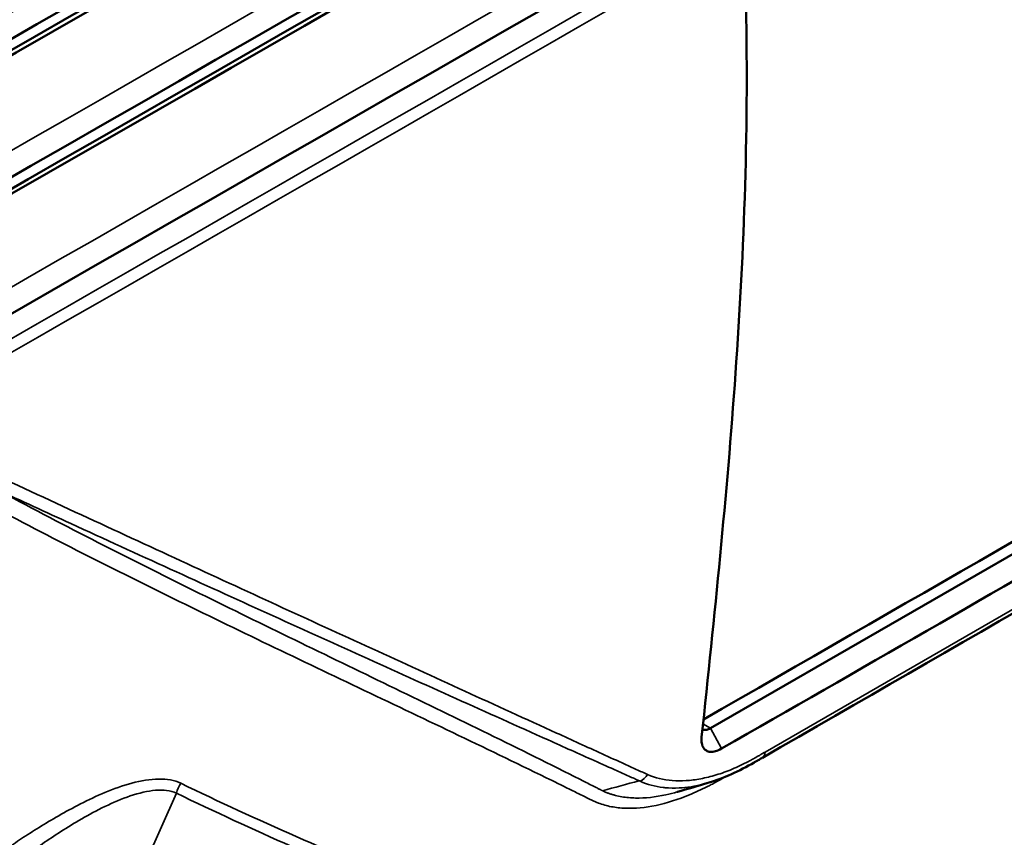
# Model space of a CAD drawing. Header units: millimetres. Extents: x 0 to 14369, y -869 to 2970.
# Tile 518 of 656: x 3696 to 3725, y 1410 to 1435. Entities that reach past the tile are written whole.
import ezdxf

# ---------------------------------------------------------------- set-up
doc = ezdxf.new("R2010")
doc.units = ezdxf.units.MM
doc.header["$LTSCALE"] = 10
doc.layers.add('Sichtbar (ISO)', color=7, linetype='Continuous', lineweight=50)
doc.layers.add('Sichtbar schmal (ISO)', color=7, linetype='Continuous', lineweight=35)

msp = doc.modelspace()

# ---------------------------------------------------------------- linework, layer by layer
at = {"layer": 'Sichtbar (ISO)'}
for p, q in [((3752.287, 1433.867), (3716.534, 1413.276)), ((3696.63, 1419.593), (3696.63, 1419.593)), ((3697.948, 1419.518), (3697.948, 1419.518)), ((3698.242, 1419.382), (3698.242, 1419.382)), ((3697.726, 1419.027), (3697.727, 1419.027)), ((3698.016, 1418.879), (3698.016, 1418.879)), ((3701.435, 1417.907), (3701.435, 1417.907)), ((3701.73, 1417.772), (3701.73, 1417.772)), ((3710.377, 1413.81), (3710.377, 1413.81)), ((3711.898, 1413.116), (3711.898, 1413.116)), ((3712.806, 1412.702), (3712.807, 1412.702)), ((3716.263, 1411.747), (3716.263, 1411.747)), ((3715.307, 1411.696), (3715.306, 1411.696)), ((3716.489, 1411.626), (3716.489, 1411.626))]:
    msp.add_line(p, q, dxfattribs=at)
for centre, major_axis, start_param, end_param in [((-11837.254, 10475.457), (22051.422, 0), 5.493208, 5.497787), ((-11837.254, 10475.114), (-22051.414, 0), 2.351613, 2.356194), ((-11837.254, 10471.114), (22051.299, 0), 5.493206, 5.497787), ((-11837.254, 10470.761), (-22051.287, 0), 2.351609, 2.356194), ((-11837.254, 10466.773), (22051.119, 0), 5.493202, 5.497787), ((-11837.254, 10466.404), (-22051.101, 0), 2.351604, 2.356194), ((-11837.254, 10462.435), (22050.881, 0), 5.493198, 5.497787), ((-11837.259, 10435.72), (-22047.98, 0), 2.353844, 2.356126)]:
    msp.add_ellipse(centre, major_axis=major_axis, ratio=0.57735, start_param=start_param, end_param=end_param, dxfattribs=at)
for points, knots in [([(3755.304, 1489.847), (3731.733, 1476.238), (3708.109, 1462.658), (3666.194, 1438.664), (3647.923, 1428.24), (3629.622, 1417.833)], [0, 0, 0, 0, 10.000026, 10.000026, 17.703217, 17.703217, 17.703217, 17.703217]), ([(3755.375, 1485.466), (3731.805, 1471.858), (3708.181, 1458.277), (3666.285, 1434.295), (3648.034, 1423.882), (3629.752, 1413.486)], [0, 0, 0, 0, 10.000026, 10.000026, 17.694893, 17.694893, 17.694893, 17.694893]), ([(3755.406, 1481.106), (3731.836, 1467.498), (3708.212, 1453.917), (3666.324, 1429.94), (3648.082, 1419.532), (3629.809, 1409.141)], [0, 0, 0, 0, 10.000026, 10.000026, 17.691273, 17.691273, 17.691273, 17.691273]), ([(3755.397, 1476.767), (3731.827, 1463.159), (3708.203, 1449.578), (3666.312, 1425.6), (3648.068, 1415.19), (3629.792, 1404.798)], [0, 0, 0, 0, 10.000026, 10.000026, 17.692382, 17.692382, 17.692382, 17.692382]), ([(3720.681, 1474.213), (3697.058, 1460.631), (3673.383, 1447.078), (3644.013, 1430.336), (3638.368, 1427.122), (3632.721, 1423.909)], [0, 0, 0, 0, 10.000026, 10.000026, 12.377482, 12.377482, 12.377482, 12.377482]), ([(3755.348, 1472.449), (3731.777, 1458.841), (3708.153, 1445.26), (3666.249, 1421.274), (3647.99, 1410.857), (3629.7, 1400.456)], [0, 0, 0, 0, 10.000026, 10.000026, 17.698223, 17.698223, 17.698223, 17.698223]), ([(3755.258, 1468.152), (3731.687, 1454.543), (3708.063, 1440.963), (3666.134, 1416.962), (3647.85, 1406.531), (3629.534, 1396.117)], [0, 0, 0, 0, 10.000026, 10.000026, 17.708776, 17.708776, 17.708776, 17.708776]), ([(3755.127, 1463.876), (3731.556, 1450.267), (3707.932, 1436.687), (3665.966, 1412.665), (3647.646, 1402.214), (3629.294, 1391.779)], [0, 0, 0, 0, 10.000026, 10.000026, 17.724023, 17.724023, 17.724023, 17.724023]), ([(3717.605, 1435.56), (3717.654, 1433.582), (3717.642, 1431.638), (3717.53, 1427.802), (3717.428, 1425.91), (3717.035, 1420.308), (3716.656, 1416.68), (3716.268, 1413.005)], [0.000036, 0.000036, 0.000036, 0.000036, 0.716746, 0.716746, 1.43421, 1.43421, 2.865115, 2.865115, 2.865115, 2.865115]), ([(3716.873, 1412.656), (3721.025, 1415.037), (3725.175, 1417.421), (3730.085, 1420.245), (3730.845, 1420.683), (3732.158, 1421.438), (3732.712, 1421.757), (3733.763, 1422.362), (3734.26, 1422.649), (3735.264, 1423.226), (3735.769, 1423.517), (3736.804, 1424.114), (3737.334, 1424.419), (3738.561, 1425.126), (3739.259, 1425.529), (3741.56, 1426.856), (3743.163, 1427.78), (3747.387, 1430.219), (3750.007, 1431.732), (3752.626, 1433.247)], [-5.050148, -5.050148, -5.050148, -5.050148, -3.292487, -3.292487, -2.970413, -2.970413, -2.736071, -2.736071, -2.52509, -2.52509, -2.310959, -2.310959, -2.086498, -2.086498, -1.790665, -1.790665, -1.111109, -1.111109, -0.000032, -0.000032, -0.000032, -0.000032]), ([(3716.534, 1413.276), (3716.496, 1413.254), (3716.459, 1413.238), (3716.414, 1413.227), (3716.403, 1413.225), (3716.354, 1413.22), (3716.322, 1413.227), (3716.297, 1413.245), (3716.295, 1413.246), (3716.294, 1413.247)], [0.00000264, 0.00000264, 0.00000264, 0.00000264, 0.01631812, 0.01631812, 0.02176599, 0.02176599, 0.04152135, 0.04152135, 0.04293129, 0.04293129, 0.04293129, 0.04293129]), ([(3716.268, 1413.005), (3716.262, 1412.951), (3716.262, 1412.901), (3716.273, 1412.805), (3716.284, 1412.761), (3716.327, 1412.666), (3716.365, 1412.623), (3716.448, 1412.576), (3716.487, 1412.564), (3716.578, 1412.556), (3716.63, 1412.561), (3716.745, 1412.592), (3716.808, 1412.619), (3716.872, 1412.656), (3716.872, 1412.656), (3716.872, 1412.656), (3716.873, 1412.656), (3716.873, 1412.656), (3716.873, 1412.656), (3716.873, 1412.656), (3716.873, 1412.656), (3716.873, 1412.656)], [0.000051, 0.000051, 0.000051, 0.000051, 0.021222, 0.021222, 0.0435447, 0.0435447, 0.0764791, 0.0764791, 0.0996063, 0.0996063, 0.1249764, 0.1249764, 0.1524853, 0.1524853, 0.1525094, 0.1525094, 0.1525326, 0.1525326, 0.1525434, 0.1525434, 0.1525486, 0.1525486, 0.1525486, 0.1525486]), ([(3718.093, 1412.369), (3718.057, 1412.348), (3718.021, 1412.327), (3717.966, 1412.296), (3717.948, 1412.285), (3717.925, 1412.272), (3717.92, 1412.269), (3717.902, 1412.259), (3717.888, 1412.251), (3717.873, 1412.242), (3717.871, 1412.241), (3717.867, 1412.239), (3717.866, 1412.238), (3717.41, 1411.976), (3716.936, 1411.761), (3716.489, 1411.626)], [0, 0, 0, 0, 0.0153812, 0.0153812, 0.0231059, 0.0231059, 0.0250468, 0.0250468, 0.0308798, 0.0308798, 0.0316318, 0.0316318, 0.0323808, 0.0323808, 0.2243622, 0.2243622, 0.2243622, 0.2243622])]:
    msp.add_open_spline(points, degree=3, knots=knots, dxfattribs=at)
for points in [[(3753.486, 1432.765), (3741.695, 1425.97), (3729.903, 1419.175), (3718.111, 1412.381)], [(3716.468, 1411.62), (3716.159, 1411.526), (3715.848, 1411.435), (3715.536, 1411.346)], [(3715.529, 1411.345), (3715.531, 1411.345), (3715.534, 1411.346), (3715.536, 1411.347)]]:
    msp.add_open_spline(points, degree=3, dxfattribs=at)
at = {"layer": 'Sichtbar schmal (ISO)'}
for p, q in [((3753.59, 1432.947), (3718.195, 1412.553)), ((3702.024, 1417.636), (3702.024, 1417.636)), ((3716.534, 1413.276), (3716.31, 1413.405)), ((3716.873, 1412.656), (3716.534, 1413.276)), ((3716.371, 1411.77), (3716.371, 1411.77)), ((3716.962, 1411.79), (3716.987, 1411.804)), ((3696.485, 1402.632), (3700.337, 1411.307))]:
    msp.add_line(p, q, dxfattribs=at)
for centre, major_axis, ratio, start_param, end_param in [((-11837.258, 10460.667), (-22050.838, -1.045), 0.577319, 2.352103, 2.355844), ((-12012.705, 10548.691), (22299.523, 15.12), 0.576896, 5.493352, 5.497051), ((3717.844, 1412.802), (0.249, -0.433), 0.575894, 6.283135, 6.957662), ((3714.404, 1411.939), (0.245, 0.258), 0.62603, 4.133401, 5.018118), ((3716.58, 1411.791), (0.297, -0.043), 0.462848, 3.67909, 3.680297), ((3701.173, 1411.116), (-0.437, -0.9), 0.851928, 4.578272, 4.907325)]:
    msp.add_ellipse(centre, major_axis=major_axis, ratio=ratio, start_param=start_param, end_param=end_param, dxfattribs=at)
for points in [[(3629.294, 1426.061), (3671.422, 1449.97), (3713.382, 1473.989), (3755.174, 1498.118)], [(3629.515, 1414.702), (3671.556, 1438.567), (3713.432, 1462.541), (3755.14, 1486.621)], [(3629.578, 1410.352), (3671.61, 1434.213), (3713.476, 1458.181), (3755.174, 1482.255)], [(3629.567, 1406.009), (3671.6, 1429.871), (3713.468, 1453.84), (3755.168, 1477.915)], [(3720.782, 1474.457), (3691.545, 1457.646), (3662.225, 1440.878), (3632.824, 1424.152)], [(3629.482, 1401.673), (3671.528, 1425.542), (3713.408, 1449.518), (3755.121, 1473.601)], [(3629.377, 1419.058), (3660.363, 1436.647), (3691.259, 1454.295), (3722.063, 1472.001)], [(3629.324, 1397.344), (3671.394, 1421.226), (3713.298, 1445.216), (3755.034, 1469.313)], [(3629.092, 1393.021), (3671.197, 1416.924), (3713.136, 1440.934), (3754.907, 1465.05)], [(3628.785, 1388.706), (3670.937, 1412.635), (3712.922, 1436.671), (3754.739, 1460.814)], [(3716.898, 1411.768), (3716.897, 1411.762), (3716.897, 1411.756), (3716.896, 1411.749)], [(3716.897, 1411.75), (3716.918, 1411.763), (3716.94, 1411.777), (3716.962, 1411.789)], [(3716.962, 1411.795), (3716.962, 1411.793), (3716.962, 1411.791), (3716.962, 1411.789)], [(3716.97, 1411.947), (3716.97, 1411.947), (3716.97, 1411.947), (3716.97, 1411.947)], [(3717.024, 1411.967), (3717.024, 1411.967), (3717.023, 1411.967), (3717.023, 1411.967)], [(3713.261, 1411.379), (3713.631, 1411.477), (3714.002, 1411.578), (3714.373, 1411.684)], [(3714.373, 1411.684), (3714.384, 1411.679), (3714.394, 1411.674), (3714.405, 1411.669)]]:
    msp.add_open_spline(points, degree=3, dxfattribs=at)
for points, knots in [([(3691.54, 1422.5), (3691.952, 1422.308), (3692.901, 1421.864), (3694.894, 1420.935), (3697.476, 1419.735), (3700.482, 1418.346), (3703.409, 1416.998), (3706.274, 1415.685), (3709.089, 1414.398), (3711.406, 1413.341), (3713.02, 1412.604), (3713.826, 1412.237), (3714.228, 1412.053), (3714.459, 1411.949), (3714.573, 1411.895), (3714.631, 1411.87)], [0.0000022, 0.0000022, 0.0000022, 0.0000022, 0.0482371, 0.111688, 0.2385897, 0.3654914, 0.4923931, 0.6192948, 0.7461966, 0.8730983, 0.9365491, 0.9682746, 0.9841373, 0.9920686, 1, 1, 1, 1]), ([(3694.857, 1420.531), (3695.827, 1420.009), (3696.799, 1419.502), (3697.769, 1419.005), (3698.74, 1418.508), (3699.71, 1418.023), (3700.677, 1417.544), (3701.645, 1417.065), (3702.609, 1416.594), (3703.569, 1416.127), (3704.529, 1415.66), (3705.485, 1415.198), (3706.437, 1414.738), (3707.388, 1414.278), (3708.334, 1413.821), (3709.275, 1413.362), (3710.215, 1412.903), (3711.15, 1412.443), (3712.077, 1411.978), (3712.193, 1411.92), (3712.309, 1411.862), (3712.424, 1411.803), (3712.54, 1411.745), (3712.656, 1411.687), (3712.771, 1411.628), (3712.829, 1411.599), (3712.887, 1411.57), (3712.945, 1411.54), (3712.973, 1411.526), (3713.002, 1411.511), (3713.031, 1411.496), (3713.06, 1411.482), (3713.088, 1411.467), (3713.117, 1411.452), (3713.131, 1411.445), (3713.146, 1411.438), (3713.16, 1411.43), (3713.164, 1411.428), (3713.167, 1411.427), (3713.171, 1411.425), (3713.182, 1411.419), (3713.193, 1411.414), (3713.203, 1411.408), (3713.211, 1411.405), (3713.218, 1411.401), (3713.225, 1411.397), (3713.227, 1411.396), (3713.229, 1411.395), (3713.231, 1411.394), (3713.237, 1411.392), (3713.242, 1411.389), (3713.247, 1411.386), (3713.249, 1411.385), (3713.251, 1411.384), (3713.254, 1411.383), (3713.256, 1411.381), (3713.259, 1411.38), (3713.261, 1411.379)], [0, 0, 0, 0, 0.1555865, 0.1555865, 0.1555865, 0.311173, 0.311173, 0.311173, 0.4667596, 0.4667596, 0.4667596, 0.6223461, 0.6223461, 0.6223461, 0.7779326, 0.7779326, 0.7779326, 0.9335191, 0.9335191, 0.9335191, 0.9529674, 0.9529674, 0.9529674, 0.9724158, 0.9724158, 0.9724158, 0.9821399, 0.9821399, 0.9821399, 0.987002, 0.987002, 0.987002, 0.9918641, 0.9918641, 0.9918641, 0.9942951, 0.9942951, 0.9942951, 0.9949029, 0.9949029, 0.9949029, 0.9967261, 0.9967261, 0.9967261, 0.9979417, 0.9979417, 0.9979417, 0.9982847, 0.9982847, 0.9982847, 0.9991572, 0.9991572, 0.9991572, 0.9995786, 0.9995786, 0.9995786, 1, 1, 1, 1]), ([(3694.857, 1420.531), (3695.626, 1420.177), (3697.415, 1419.353), (3700.164, 1418.095), (3703.102, 1416.758), (3705.981, 1415.454), (3708.814, 1414.177), (3711.15, 1413.128), (3712.778, 1412.398), (3713.591, 1412.034), (3713.998, 1411.852), (3714.22, 1411.752), (3714.325, 1411.705), (3714.373, 1411.684)], [0, 0, 0, 0, 0.109713, 0.258372, 0.407031, 0.555691, 0.70435, 0.853009, 0.927338, 0.964503, 0.983085, 0.992377, 1, 1, 1, 1]), ([(3716.896, 1411.749), (3716.89, 1411.746), (3716.885, 1411.743), (3716.879, 1411.74), (3716.862, 1411.73), (3716.845, 1411.721), (3716.829, 1411.712), (3716.817, 1411.705), (3716.806, 1411.699), (3716.795, 1411.693), (3716.787, 1411.688), (3716.778, 1411.684), (3716.77, 1411.679), (3716.745, 1411.665), (3716.72, 1411.651), (3716.695, 1411.638), (3716.651, 1411.614), (3716.607, 1411.59), (3716.563, 1411.567), (3716.518, 1411.544), (3716.474, 1411.522), (3716.43, 1411.499), (3716.342, 1411.455), (3716.254, 1411.413), (3716.166, 1411.373), (3716.079, 1411.333), (3715.991, 1411.295), (3715.904, 1411.259), (3715.556, 1411.116), (3715.211, 1411.006), (3714.885, 1410.937), (3714.558, 1410.868), (3714.25, 1410.838), (3713.956, 1410.849), (3713.809, 1410.855), (3713.666, 1410.871), (3713.53, 1410.897), (3713.461, 1410.91), (3713.395, 1410.925), (3713.33, 1410.944), (3713.265, 1410.962), (3713.201, 1410.982), (3713.139, 1411.006), (3713.108, 1411.017), (3713.078, 1411.029), (3713.047, 1411.042), (3713.017, 1411.055), (3712.988, 1411.068), (3712.958, 1411.083), (3712.943, 1411.09), (3712.929, 1411.097), (3712.914, 1411.104), (3712.9, 1411.111), (3712.885, 1411.119), (3712.871, 1411.126), (3712.842, 1411.14), (3712.812, 1411.155), (3712.783, 1411.169), (3712.667, 1411.227), (3712.55, 1411.285), (3712.433, 1411.343), (3712.2, 1411.459), (3711.966, 1411.574), (3711.731, 1411.689), (3710.793, 1412.149), (3709.849, 1412.604), (3708.899, 1413.058), (3707.949, 1413.513), (3706.994, 1413.967), (3706.034, 1414.423), (3705.075, 1414.88), (3704.112, 1415.339), (3703.145, 1415.803), (3702.179, 1416.267), (3701.209, 1416.736), (3700.238, 1417.213), (3699.266, 1417.689), (3698.292, 1418.173), (3697.319, 1418.669), (3696.346, 1419.164), (3695.374, 1419.671), (3694.404, 1420.193)], [0, 0, 0, 0, 0.000522, 0.000522, 0.000522, 0.002088, 0.002088, 0.002088, 0.003132, 0.003132, 0.003132, 0.003914, 0.003914, 0.003914, 0.006263, 0.006263, 0.006263, 0.010438, 0.010438, 0.010438, 0.014614, 0.014614, 0.014614, 0.022965, 0.022965, 0.022965, 0.031315, 0.031315, 0.031315, 0.064718, 0.064718, 0.064718, 0.098121, 0.098121, 0.098121, 0.114823, 0.114823, 0.114823, 0.123173, 0.123173, 0.123173, 0.131524, 0.131524, 0.131524, 0.135699, 0.135699, 0.135699, 0.139875, 0.139875, 0.139875, 0.141962, 0.141962, 0.141962, 0.14405, 0.14405, 0.14405, 0.148225, 0.148225, 0.148225, 0.164927, 0.164927, 0.164927, 0.19833, 0.19833, 0.19833, 0.331942, 0.331942, 0.331942, 0.465553, 0.465553, 0.465553, 0.599165, 0.599165, 0.599165, 0.732777, 0.732777, 0.732777, 0.866388, 0.866388, 0.866388, 1, 1, 1, 1]), ([(3714.631, 1411.87), (3714.86, 1411.77), (3715.111, 1411.71), (3715.38, 1411.689), (3715.514, 1411.678), (3715.653, 1411.677), (3715.796, 1411.686), (3715.94, 1411.695), (3716.088, 1411.714), (3716.241, 1411.743), (3716.393, 1411.772), (3716.551, 1411.811), (3716.71, 1411.859), (3716.869, 1411.908), (3717.029, 1411.966), (3717.192, 1412.034), (3717.355, 1412.102), (3717.52, 1412.179), (3717.688, 1412.267), (3717.73, 1412.289), (3717.772, 1412.311), (3717.814, 1412.335), (3717.835, 1412.346), (3717.856, 1412.358), (3717.877, 1412.37), (3717.888, 1412.376), (3717.898, 1412.382), (3717.909, 1412.388), (3717.919, 1412.394), (3717.93, 1412.4), (3717.94, 1412.406), (3717.951, 1412.412), (3717.962, 1412.418), (3717.972, 1412.424), (3717.983, 1412.431), (3717.993, 1412.437), (3718.004, 1412.443), (3718.015, 1412.449), (3718.025, 1412.455), (3718.036, 1412.461), (3718.041, 1412.464), (3718.046, 1412.467), (3718.052, 1412.47), (3718.057, 1412.473), (3718.062, 1412.476), (3718.068, 1412.479), (3718.089, 1412.492), (3718.11, 1412.504), (3718.131, 1412.516), (3718.142, 1412.522), (3718.152, 1412.529), (3718.163, 1412.535), (3718.168, 1412.538), (3718.174, 1412.541), (3718.179, 1412.544), (3718.184, 1412.547), (3718.189, 1412.55), (3718.195, 1412.553)], [0, 0, 0, 0, 0.25, 0.25, 0.25, 0.375, 0.375, 0.375, 0.5, 0.5, 0.5, 0.625, 0.625, 0.625, 0.75, 0.75, 0.75, 0.875, 0.875, 0.875, 0.90625, 0.90625, 0.90625, 0.921875, 0.921875, 0.921875, 0.9296875, 0.9296875, 0.9296875, 0.9375, 0.9375, 0.9375, 0.9453125, 0.9453125, 0.9453125, 0.953125, 0.953125, 0.953125, 0.9609375, 0.9609375, 0.9609375, 0.9648438, 0.9648438, 0.9648438, 0.96875, 0.96875, 0.96875, 0.984375, 0.984375, 0.984375, 0.9921875, 0.9921875, 0.9921875, 0.9960938, 0.9960938, 0.9960938, 1, 1, 1, 1]), ([(3700.472, 1411.605), (3700.276, 1411.7), (3700.052, 1411.74), (3699.799, 1411.736), (3699.546, 1411.732), (3699.263, 1411.685), (3698.985, 1411.61), (3698.707, 1411.536), (3698.433, 1411.436), (3698.172, 1411.327), (3697.911, 1411.218), (3697.664, 1411.1), (3697.43, 1410.981), (3697.196, 1410.862), (3696.976, 1410.741), (3696.767, 1410.622), (3696.559, 1410.503), (3696.362, 1410.385), (3696.175, 1410.269), (3695.988, 1410.153), (3695.811, 1410.04), (3695.641, 1409.929), (3695.472, 1409.818), (3695.31, 1409.709), (3695.153, 1409.602), (3694.996, 1409.495), (3694.845, 1409.39), (3694.696, 1409.284), (3694.547, 1409.179), (3694.4, 1409.072), (3694.258, 1408.967)], [0, 0, 0, 0, 0.1, 0.1, 0.1, 0.2, 0.2, 0.2, 0.3, 0.3, 0.3, 0.4, 0.4, 0.4, 0.5, 0.5, 0.5, 0.6, 0.6, 0.6, 0.7, 0.7, 0.7, 0.8, 0.8, 0.8, 0.9, 0.9, 0.9, 1, 1, 1, 1]), ([(3700.337, 1411.307), (3700.155, 1411.386), (3699.944, 1411.411), (3699.706, 1411.393), (3699.469, 1411.374), (3699.203, 1411.311), (3698.94, 1411.224), (3698.676, 1411.136), (3698.417, 1411.023), (3698.17, 1410.903), (3697.922, 1410.783), (3697.687, 1410.656), (3697.465, 1410.528), (3697.243, 1410.4), (3697.034, 1410.271), (3696.836, 1410.144), (3696.637, 1410.017), (3696.45, 1409.893), (3696.272, 1409.77), (3696.094, 1409.648), (3695.925, 1409.529), (3695.764, 1409.413), (3695.602, 1409.296), (3695.447, 1409.182), (3695.298, 1409.07), (3695.149, 1408.958), (3695.004, 1408.849), (3694.862, 1408.738), (3694.721, 1408.628), (3694.582, 1408.517), (3694.446, 1408.408)], [0, 0, 0, 0, 0.1, 0.1, 0.1, 0.2, 0.2, 0.2, 0.3, 0.3, 0.3, 0.4, 0.4, 0.4, 0.5, 0.5, 0.5, 0.6, 0.6, 0.6, 0.7, 0.7, 0.7, 0.8, 0.8, 0.8, 0.9, 0.9, 0.9, 0.9998468, 0.9998468, 0.9998468, 0.9998468]), ([(3711.163, 1407.046), (3709.946, 1407.515), (3707.529, 1408.47), (3703.962, 1409.976), (3701.627, 1411.047), (3700.472, 1411.605)], [0, 0, 0, 0, 0.3333333, 0.6666667, 0.9999999, 0.9999999, 0.9999999, 0.9999999]), ([(3716.489, 1411.626), (3716.335, 1411.579), (3716.182, 1411.542), (3716.033, 1411.516), (3716.004, 1411.51), (3715.975, 1411.505), (3715.947, 1411.501), (3715.823, 1411.482), (3715.703, 1411.469), (3715.585, 1411.464), (3715.441, 1411.457), (3715.301, 1411.46), (3715.165, 1411.472), (3715.145, 1411.474), (3715.125, 1411.476), (3715.105, 1411.479), (3714.855, 1411.508), (3714.621, 1411.571), (3714.405, 1411.669)], [0.3344258, 0.3344258, 0.3344258, 0.3344258, 0.4642556, 0.4642556, 0.4642556, 0.4894826, 0.4894826, 0.4894826, 0.5981917, 0.5981917, 0.5981917, 0.7321278, 0.7321278, 0.7321278, 0.7519498, 0.7519498, 0.7519498, 0.9999781, 0.9999781, 0.9999781, 0.9999781]), ([(3711.027, 1406.732), (3709.81, 1407.202), (3707.393, 1408.159), (3703.826, 1409.67), (3701.491, 1410.747), (3700.337, 1411.307)], [0, 0, 0, 0, 0.3333333, 0.6666667, 0.9999999, 0.9999999, 0.9999999, 0.9999999]), ([(3713.262, 1411.379), (3713.264, 1411.378), (3713.266, 1411.376), (3713.268, 1411.375), (3713.275, 1411.372), (3713.282, 1411.369), (3713.289, 1411.366), (3713.297, 1411.362), (3713.304, 1411.359), (3713.311, 1411.356), (3713.314, 1411.355), (3713.316, 1411.353), (3713.319, 1411.352), (3713.322, 1411.351), (3713.324, 1411.35), (3713.326, 1411.349), (3713.343, 1411.342), (3713.36, 1411.335), (3713.376, 1411.328), (3713.391, 1411.322), (3713.406, 1411.317), (3713.421, 1411.311), (3713.436, 1411.305), (3713.451, 1411.3), (3713.466, 1411.295), (3713.496, 1411.284), (3713.527, 1411.274), (3713.558, 1411.265), (3713.589, 1411.255), (3713.62, 1411.247), (3713.652, 1411.239), (3713.716, 1411.222), (3713.781, 1411.208), (3713.848, 1411.197), (3713.982, 1411.174), (3714.123, 1411.162), (3714.267, 1411.159), (3714.556, 1411.153), (3714.861, 1411.187), (3715.185, 1411.258), (3715.298, 1411.282), (3715.412, 1411.311), (3715.529, 1411.345)], [0.0001995, 0.0001995, 0.0001995, 0.0001995, 0.0024142, 0.0024142, 0.0024142, 0.0096568, 0.0096568, 0.0096568, 0.0170474, 0.0170474, 0.0170474, 0.0198189, 0.0198189, 0.0198189, 0.0222439, 0.0222439, 0.0222439, 0.0392193, 0.0392193, 0.0392193, 0.0540005, 0.0540005, 0.0540005, 0.0687817, 0.0687817, 0.0687817, 0.0983442, 0.0983442, 0.0983442, 0.1279067, 0.1279067, 0.1279067, 0.1870317, 0.1870317, 0.1870317, 0.3052816, 0.3052816, 0.3052816, 0.5417815, 0.5417815, 0.5417815, 0.6237584, 0.6237584, 0.6237584, 0.6237584])]:
    msp.add_open_spline(points, degree=3, knots=knots, dxfattribs=at)

doc.saveas('drawing.dxf')
